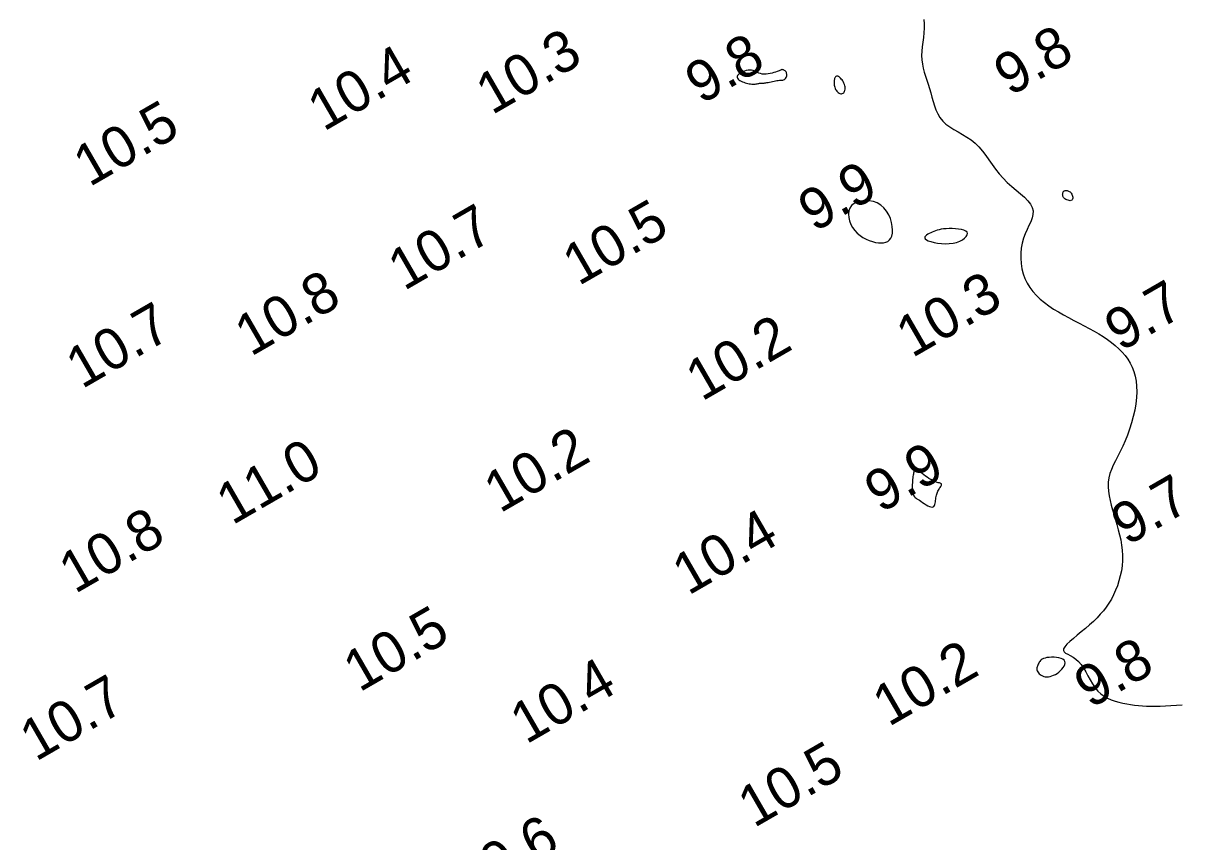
# Model space of a CAD drawing. Extents: x 3024098 to 3056816, y 418252 to 509144.
# Drawn here: x 3033078 to 3033219, y 418785.7 to 418885.3 of the extents above; entities that cross this region are included whole.
import ezdxf

# ---------------------------------------------------------------- set-up
doc = ezdxf.new("R2010")
doc.units = 0
doc.layers.add('V-CHAN-CONT-EL10', color=7, linetype='Continuous')
doc.layers.add('V-TOPO-SOUN-0911', color=7, linetype='Continuous')

msp = doc.modelspace()

# ---------------------------------------------------------------- linework, layer by layer
at = {"layer": 'V-CHAN-CONT-EL10'}
msp.add_lwpolyline([(3033187.6, 418885.74), (3033187.66, 418885.21), (3033187.66, 418884.67), (3033187.62, 418884.11), (3033187.55, 418883.55), (3033187.47, 418882.98), (3033187.39, 418882.42), (3033187.34, 418881.87), (3033187.32, 418881.34), (3033187.35, 418880.82), (3033187.42, 418880.31), (3033187.52, 418879.82), (3033187.66, 418879.33), (3033187.81, 418878.84), (3033187.97, 418878.35), (3033188.14, 418877.85), (3033188.29, 418877.35), (3033188.44, 418876.82), (3033188.58, 418876.29), (3033188.72, 418875.76), (3033188.88, 418875.23), (3033189.07, 418874.72), (3033189.29, 418874.24), (3033189.56, 418873.79), (3033189.9, 418873.37), (3033190.29, 418873.01), (3033190.75, 418872.67), (3033191.24, 418872.36), (3033191.76, 418872.06), (3033192.3, 418871.75), (3033192.83, 418871.42), (3033193.36, 418871.07), (3033193.85, 418870.67), (3033194.3, 418870.22), (3033194.73, 418869.73), (3033195.13, 418869.2), (3033195.52, 418868.64), (3033195.92, 418868.08), (3033196.33, 418867.51), (3033196.77, 418866.95), (3033197.24, 418866.42), (3033197.75, 418865.91), (3033198.29, 418865.43), (3033198.83, 418864.97), (3033199.35, 418864.53), (3033199.83, 418864.1), (3033200.25, 418863.68), (3033200.58, 418863.27), (3033200.79, 418862.86), (3033200.89, 418862.44), (3033200.87, 418862.02), (3033200.77, 418861.58), (3033200.6, 418861.13), (3033200.39, 418860.66), (3033200.16, 418860.17), (3033199.93, 418859.65), (3033199.73, 418859.11), (3033199.57, 418858.53), (3033199.46, 418857.92), (3033199.4, 418857.3), (3033199.39, 418856.67), (3033199.43, 418856.04), (3033199.54, 418855.41), (3033199.69, 418854.8), (3033199.9, 418854.22), (3033200.18, 418853.66), (3033200.5, 418853.13), (3033200.88, 418852.64), (3033201.31, 418852.16), (3033201.77, 418851.71), (3033202.28, 418851.29), (3033202.81, 418850.89), (3033203.38, 418850.5), (3033203.98, 418850.14), (3033204.59, 418849.78), (3033205.21, 418849.45), (3033205.85, 418849.11), (3033206.48, 418848.79), (3033207.1, 418848.47), (3033207.72, 418848.15), (3033208.31, 418847.82), (3033208.88, 418847.49), (3033209.43, 418847.15), (3033209.94, 418846.79), (3033210.43, 418846.43), (3033210.89, 418846.06), (3033211.32, 418845.67), (3033211.71, 418845.26), (3033212.08, 418844.83), (3033212.4, 418844.38), (3033212.69, 418843.91), (3033212.94, 418843.42), (3033213.15, 418842.89), (3033213.31, 418842.33), (3033213.43, 418841.74), (3033213.49, 418841.11), (3033213.51, 418840.43), (3033213.47, 418839.72), (3033213.38, 418838.97), (3033213.25, 418838.2), (3033213.08, 418837.43), (3033212.87, 418836.65), (3033212.63, 418835.89), (3033212.37, 418835.15), (3033212.09, 418834.45), (3033211.79, 418833.8), (3033211.49, 418833.18), (3033211.19, 418832.6), (3033210.9, 418832.04), (3033210.65, 418831.51), (3033210.42, 418830.99), (3033210.24, 418830.47), (3033210.11, 418829.95), (3033210.04, 418829.42), (3033210.03, 418828.88), (3033210.07, 418828.33), (3033210.15, 418827.77), (3033210.26, 418827.21), (3033210.4, 418826.63), (3033210.56, 418826.05), (3033210.74, 418825.46), (3033210.92, 418824.86), (3033211.09, 418824.26), (3033211.26, 418823.64), (3033211.42, 418823.03), (3033211.55, 418822.41), (3033211.66, 418821.78), (3033211.73, 418821.15), (3033211.77, 418820.52), (3033211.77, 418819.89), (3033211.72, 418819.26), (3033211.63, 418818.63), (3033211.5, 418818.02), (3033211.34, 418817.42), (3033211.15, 418816.83), (3033210.93, 418816.27), (3033210.68, 418815.72), (3033210.41, 418815.21), (3033210.12, 418814.72), (3033209.8, 418814.24), (3033209.45, 418813.79), (3033209.07, 418813.35), (3033208.67, 418812.91), (3033208.23, 418812.48), (3033207.77, 418812.06), (3033207.27, 418811.63), (3033206.76, 418811.21), (3033206.26, 418810.8), (3033205.79, 418810.41), (3033205.36, 418810.05), (3033205.01, 418809.71), (3033204.75, 418809.41), (3033204.6, 418809.16), (3033204.58, 418808.96), (3033204.67, 418808.79), (3033204.85, 418808.64), (3033205.11, 418808.49), (3033205.41, 418808.33), (3033205.75, 418808.14), (3033206.09, 418807.9), (3033206.43, 418807.61), (3033206.74, 418807.24), (3033207.03, 418806.82), (3033207.3, 418806.35), (3033207.57, 418805.86), (3033207.84, 418805.36), (3033208.12, 418804.88), (3033208.43, 418804.42), (3033208.76, 418804.01), (3033209.13, 418803.67), (3033209.53, 418803.37), (3033209.95, 418803.13), (3033210.4, 418802.93), (3033210.86, 418802.77), (3033211.33, 418802.64), (3033211.81, 418802.54), (3033212.28, 418802.45), (3033212.75, 418802.37), (3033213.23, 418802.3), (3033213.71, 418802.25), (3033214.19, 418802.2), (3033214.7, 418802.18), (3033215.22, 418802.16), (3033215.78, 418802.17), (3033216.36, 418802.18), (3033216.98, 418802.22), (3033217.64, 418802.27), (3033218.33, 418802.31), (3033219.04, 418802.35)], dxfattribs=at)
for points in [[(3033166.97, 418877.87), (3033167.1, 418877.88), (3033167.22, 418877.9), (3033167.33, 418877.92), (3033167.44, 418877.94), (3033167.54, 418877.96), (3033167.62, 418877.98), (3033167.71, 418877.99), (3033167.78, 418878), (3033167.85, 418878), (3033167.92, 418878), (3033168, 418878), (3033168.08, 418878), (3033168.16, 418878), (3033168.27, 418878.01), (3033168.39, 418878.03), (3033168.52, 418878.05), (3033168.68, 418878.08), (3033168.84, 418878.12), (3033169.02, 418878.16), (3033169.19, 418878.19), (3033169.38, 418878.23), (3033169.55, 418878.26), (3033169.73, 418878.29), (3033169.89, 418878.31), (3033170.04, 418878.33), (3033170.19, 418878.34), (3033170.32, 418878.35), (3033170.44, 418878.37), (3033170.54, 418878.4), (3033170.64, 418878.44), (3033170.72, 418878.5), (3033170.79, 418878.57), (3033170.85, 418878.66), (3033170.89, 418878.76), (3033170.92, 418878.86), (3033170.93, 418878.97), (3033170.93, 418879.08), (3033170.91, 418879.18), (3033170.88, 418879.28), (3033170.84, 418879.36), (3033170.79, 418879.43), (3033170.72, 418879.49), (3033170.65, 418879.54), (3033170.58, 418879.58), (3033170.51, 418879.6), (3033170.45, 418879.62), (3033170.38, 418879.63), (3033170.33, 418879.63), (3033170.28, 418879.62), (3033170.23, 418879.6), (3033170.17, 418879.57), (3033170.1, 418879.54), (3033170, 418879.5), (3033169.89, 418879.45), (3033169.75, 418879.39), (3033169.57, 418879.34), (3033169.37, 418879.27), (3033169.14, 418879.21), (3033168.91, 418879.16), (3033168.66, 418879.12), (3033168.41, 418879.09), (3033168.17, 418879.09), (3033167.95, 418879.1), (3033167.74, 418879.15), (3033167.54, 418879.21), (3033167.36, 418879.28), (3033167.18, 418879.36), (3033167, 418879.44), (3033166.82, 418879.51), (3033166.64, 418879.55), (3033166.44, 418879.57), (3033166.22, 418879.56), (3033166, 418879.52), (3033165.77, 418879.45), (3033165.56, 418879.37), (3033165.36, 418879.27), (3033165.19, 418879.16), (3033165.05, 418879.04), (3033164.95, 418878.92), (3033164.9, 418878.81), (3033164.9, 418878.7), (3033164.94, 418878.59), (3033165.01, 418878.49), (3033165.11, 418878.4), (3033165.23, 418878.31), (3033165.37, 418878.23), (3033165.53, 418878.16), (3033165.69, 418878.09), (3033165.85, 418878.03), (3033166.02, 418877.98), (3033166.19, 418877.94), (3033166.36, 418877.91), (3033166.52, 418877.89), (3033166.68, 418877.87), (3033166.83, 418877.87)], [(3033178.02, 418877.52), (3033177.99, 418877.67), (3033177.94, 418877.82), (3033177.88, 418877.97), (3033177.81, 418878.11), (3033177.73, 418878.25), (3033177.65, 418878.38), (3033177.56, 418878.49), (3033177.48, 418878.59), (3033177.39, 418878.67), (3033177.31, 418878.74), (3033177.23, 418878.79), (3033177.16, 418878.82), (3033177.09, 418878.83), (3033177.02, 418878.84), (3033176.96, 418878.82), (3033176.9, 418878.79), (3033176.85, 418878.75), (3033176.81, 418878.69), (3033176.77, 418878.62), (3033176.74, 418878.54), (3033176.72, 418878.45), (3033176.7, 418878.35), (3033176.68, 418878.24), (3033176.68, 418878.12), (3033176.68, 418878), (3033176.68, 418877.87), (3033176.7, 418877.74), (3033176.72, 418877.61), (3033176.76, 418877.48), (3033176.8, 418877.35), (3033176.86, 418877.23), (3033176.93, 418877.12), (3033177.01, 418877.01), (3033177.1, 418876.92), (3033177.19, 418876.84), (3033177.29, 418876.77), (3033177.39, 418876.72), (3033177.49, 418876.7), (3033177.59, 418876.69), (3033177.68, 418876.71), (3033177.77, 418876.76), (3033177.85, 418876.82), (3033177.91, 418876.9), (3033177.97, 418877), (3033178.01, 418877.11), (3033178.03, 418877.24), (3033178.04, 418877.37)], [(3033181.94, 418863.41), (3033181.46, 418863.58), (3033180.96, 418863.67), (3033180.45, 418863.69), (3033179.97, 418863.64), (3033179.52, 418863.52), (3033179.13, 418863.33), (3033178.82, 418863.09), (3033178.6, 418862.78), (3033178.47, 418862.43), (3033178.43, 418862.04), (3033178.46, 418861.63), (3033178.56, 418861.22), (3033178.72, 418860.8), (3033178.93, 418860.41), (3033179.2, 418860.05), (3033179.5, 418859.72), (3033179.84, 418859.44), (3033180.2, 418859.2), (3033180.57, 418858.99), (3033180.96, 418858.83), (3033181.34, 418858.7), (3033181.71, 418858.61), (3033182.07, 418858.56), (3033182.4, 418858.54), (3033182.71, 418858.56), (3033182.99, 418858.62), (3033183.23, 418858.73), (3033183.43, 418858.9), (3033183.59, 418859.11), (3033183.71, 418859.38), (3033183.78, 418859.72), (3033183.79, 418860.11), (3033183.76, 418860.55), (3033183.67, 418861.03), (3033183.53, 418861.51), (3033183.33, 418861.98), (3033183.07, 418862.42), (3033182.75, 418862.82), (3033182.38, 418863.15)], [(3033204.6, 418864.08), (3033204.54, 418864.17), (3033204.51, 418864.25), (3033204.49, 418864.34), (3033204.48, 418864.42), (3033204.49, 418864.5), (3033204.5, 418864.57), (3033204.52, 418864.64), (3033204.54, 418864.71), (3033204.57, 418864.76), (3033204.6, 418864.81), (3033204.64, 418864.85), (3033204.68, 418864.88), (3033204.73, 418864.9), (3033204.79, 418864.92), (3033204.86, 418864.93), (3033204.94, 418864.93), (3033205.03, 418864.92), (3033205.12, 418864.89), (3033205.21, 418864.86), (3033205.3, 418864.81), (3033205.39, 418864.75), (3033205.47, 418864.68), (3033205.54, 418864.58), (3033205.61, 418864.48), (3033205.66, 418864.36), (3033205.69, 418864.23), (3033205.71, 418864.11), (3033205.71, 418863.99), (3033205.69, 418863.88), (3033205.65, 418863.79), (3033205.59, 418863.73), (3033205.5, 418863.69), (3033205.39, 418863.68), (3033205.27, 418863.7), (3033205.14, 418863.73), (3033205.01, 418863.78), (3033204.88, 418863.84), (3033204.77, 418863.92), (3033204.67, 418864)], [(3033191.57, 418858.61), (3033191.96, 418858.75), (3033192.29, 418858.92), (3033192.56, 418859.11), (3033192.76, 418859.31), (3033192.89, 418859.51), (3033192.93, 418859.69), (3033192.87, 418859.86), (3033192.72, 418859.99), (3033192.48, 418860.1), (3033192.18, 418860.18), (3033191.83, 418860.23), (3033191.45, 418860.27), (3033191.06, 418860.28), (3033190.67, 418860.28), (3033190.31, 418860.27), (3033189.99, 418860.24), (3033189.71, 418860.2), (3033189.45, 418860.15), (3033189.22, 418860.09), (3033189.02, 418860.03), (3033188.82, 418859.95), (3033188.63, 418859.87), (3033188.45, 418859.78), (3033188.26, 418859.69), (3033188.08, 418859.59), (3033187.93, 418859.49), (3033187.8, 418859.38), (3033187.73, 418859.27), (3033187.71, 418859.16), (3033187.77, 418859.04), (3033187.91, 418858.93), (3033188.14, 418858.81), (3033188.46, 418858.7), (3033188.84, 418858.61), (3033189.27, 418858.53), (3033189.73, 418858.47), (3033190.21, 418858.44), (3033190.69, 418858.46), (3033191.15, 418858.51)], [(3033187.25, 418827.1), (3033187.45, 418826.97), (3033187.66, 418826.83), (3033187.87, 418826.69), (3033188.08, 418826.57), (3033188.28, 418826.48), (3033188.46, 418826.41), (3033188.61, 418826.39), (3033188.74, 418826.42), (3033188.83, 418826.48), (3033188.9, 418826.59), (3033188.95, 418826.72), (3033188.99, 418826.87), (3033189.01, 418827.04), (3033189.04, 418827.21), (3033189.05, 418827.38), (3033189.08, 418827.54), (3033189.1, 418827.69), (3033189.13, 418827.83), (3033189.17, 418827.97), (3033189.21, 418828.1), (3033189.26, 418828.22), (3033189.31, 418828.34), (3033189.38, 418828.46), (3033189.45, 418828.58), (3033189.52, 418828.69), (3033189.59, 418828.8), (3033189.65, 418828.9), (3033189.71, 418829), (3033189.74, 418829.08), (3033189.75, 418829.16), (3033189.73, 418829.22), (3033189.68, 418829.26), (3033189.6, 418829.3), (3033189.49, 418829.34), (3033189.36, 418829.37), (3033189.21, 418829.41), (3033189.04, 418829.46), (3033188.85, 418829.53), (3033188.65, 418829.62), (3033188.44, 418829.74), (3033188.22, 418829.88), (3033188.01, 418830.03), (3033187.79, 418830.18), (3033187.59, 418830.34), (3033187.4, 418830.49), (3033187.22, 418830.62), (3033187.07, 418830.74), (3033186.94, 418830.83), (3033186.83, 418830.89), (3033186.74, 418830.94), (3033186.67, 418830.97), (3033186.62, 418830.98), (3033186.57, 418830.98), (3033186.54, 418830.98), (3033186.52, 418830.98), (3033186.49, 418830.97), (3033186.48, 418830.96), (3033186.46, 418830.95), (3033186.45, 418830.93), (3033186.44, 418830.9), (3033186.43, 418830.86), (3033186.41, 418830.81), (3033186.39, 418830.74), (3033186.37, 418830.65), (3033186.35, 418830.54), (3033186.33, 418830.42), (3033186.3, 418830.28), (3033186.28, 418830.12), (3033186.25, 418829.95), (3033186.23, 418829.77), (3033186.22, 418829.57), (3033186.21, 418829.36), (3033186.2, 418829.15), (3033186.2, 418828.93), (3033186.2, 418828.72), (3033186.22, 418828.51), (3033186.24, 418828.32), (3033186.26, 418828.14), (3033186.3, 418827.99), (3033186.34, 418827.86), (3033186.4, 418827.75), (3033186.46, 418827.66), (3033186.55, 418827.58), (3033186.65, 418827.5), (3033186.76, 418827.42), (3033186.9, 418827.33), (3033187.06, 418827.23)], [(3033202.56, 418805.75), (3033202.76, 418805.76), (3033202.96, 418805.79), (3033203.18, 418805.85), (3033203.39, 418805.93), (3033203.6, 418806.03), (3033203.81, 418806.16), (3033204.01, 418806.31), (3033204.2, 418806.48), (3033204.38, 418806.66), (3033204.54, 418806.86), (3033204.66, 418807.06), (3033204.75, 418807.26), (3033204.78, 418807.44), (3033204.76, 418807.61), (3033204.67, 418807.76), (3033204.51, 418807.89), (3033204.29, 418807.98), (3033204.03, 418808.05), (3033203.74, 418808.1), (3033203.44, 418808.12), (3033203.13, 418808.12), (3033202.84, 418808.11), (3033202.57, 418808.08), (3033202.35, 418808.03), (3033202.16, 418807.97), (3033202.01, 418807.89), (3033201.89, 418807.81), (3033201.79, 418807.72), (3033201.7, 418807.62), (3033201.63, 418807.51), (3033201.57, 418807.4), (3033201.51, 418807.29), (3033201.46, 418807.17), (3033201.41, 418807.06), (3033201.38, 418806.94), (3033201.36, 418806.82), (3033201.35, 418806.7), (3033201.36, 418806.58), (3033201.4, 418806.46), (3033201.45, 418806.35), (3033201.53, 418806.23), (3033201.63, 418806.12), (3033201.75, 418806.02), (3033201.88, 418805.93), (3033202.03, 418805.85), (3033202.2, 418805.8), (3033202.37, 418805.76)]]:
    msp.add_lwpolyline(points, close=True, dxfattribs=at)

# ---------------------------------------------------------------- texts
at = {"layer": 'V-TOPO-SOUN-0911'}
for s, p in [('9.8', (3033198.08, 418876.33)), ('10.3 ', (3033135.06, 418874.06)), ('9.8', (3033160.52, 418875.34)), ('10.4 ', (3033114.59, 418872.05)), ('10.5 ', (3033086.1, 418865.3)), ('9.9', (3033174.27, 418859.79)), ('10.5 ', (3033145.61, 418853.26)), ('10.7 ', (3033124.37, 418852.66)), ('10.8 ', (3033105.73, 418844.66)), ('10.3 ', (3033186.18, 418844.5)), ('9.7', (3033211.54, 418845.26)), ('10.7 ', (3033085.19, 418840.72)), ('10.2 ', (3033160.59, 418839.21)), ('10.2 ', (3033136.04, 418825.6)), ('11.0 ', (3033103.48, 418824.15)), ('9.9', (3033182.34, 418825.6)), ('9.7', (3033212.32, 418821.63)), ('10.8 ', (3033084.34, 418815.79)), ('10.4 ', (3033158.95, 418815.59)), ('10.5 ', (3033118.94, 418803.81)), ('9.8', (3033207.86, 418801.82)), ('10.2 ', (3033183.32, 418799.61)), ('10.4 ', (3033139.23, 418797.48)), ('10.7 ', (3033079.58, 418795.38)), ('10.5 ', (3033166.94, 418787.31)), ('10.6 ', (3033132.3, 418778.36))]:
    msp.add_text(s, height=5, rotation=30, dxfattribs=at).set_placement(p)

doc.saveas('drawing.dxf')
